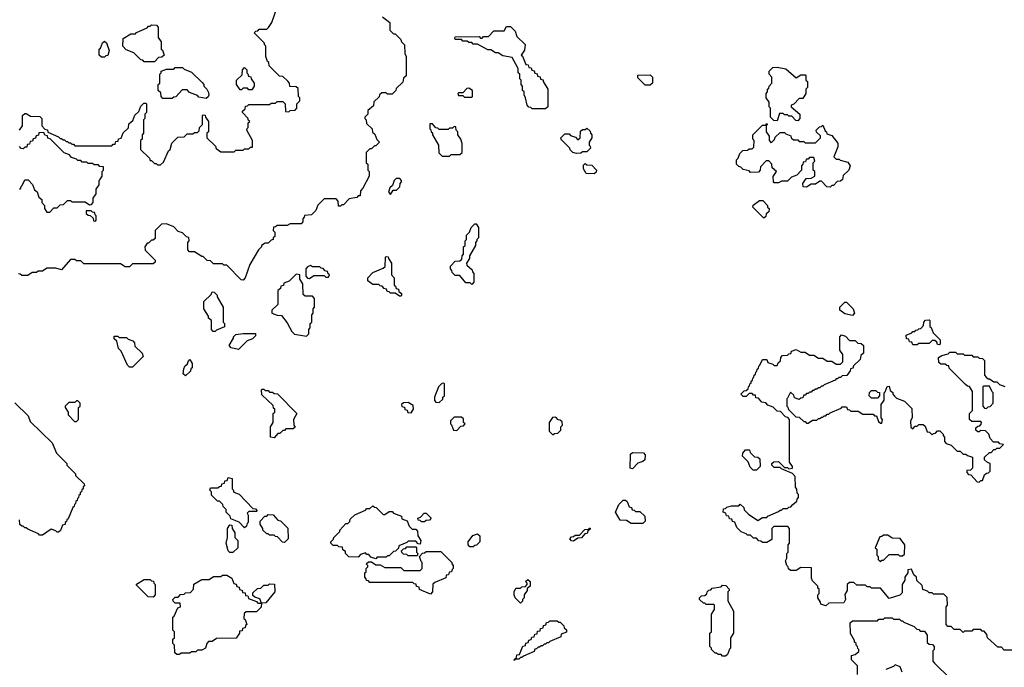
# Model space of a CAD drawing. Extents: x 2889633 to 3052318, y 540750 to 918690.
# Tile 378 of 656: x 2939061 to 2945735, y 793904 to 798295. Entities that reach past the tile are written whole.
import ezdxf

# ---------------------------------------------------------------- set-up
doc = ezdxf.new("R2010")
doc.units = 0

msp = doc.modelspace()

# ---------------------------------------------------------------- linework, layer by layer
at = {"layer": '0CON02XD'}
for points in [[(2939060, 797545), (2939080, 797575), (2939080, 797645), (2939095, 797660), (2939105, 797660), (2939135, 797640), (2939198.3, 797638.3), (2939210, 797625), (2939210, 797575), (2939231.7, 797551.7), (2939248.3, 797548.3), (2939251.7, 797531.7), (2939325, 797500), (2939335, 797490), (2939345, 797490), (2939355, 797480), (2939365, 797480), (2939375, 797470), (2939385, 797470), (2939395, 797460), (2939405, 797460), (2939415, 797450), (2939425, 797450), (2939435, 797440), (2939685, 797440), (2939695, 797450), (2939708.3, 797451.7), (2939711.7, 797468.3), (2939728.3, 797471.7), (2939731.7, 797488.3), (2939748.3, 797491.7), (2939761.7, 797528.3), (2939798.3, 797561.7), (2939801.7, 797588.3), (2939828.3, 797611.7), (2939841.7, 797648.3), (2939868.3, 797671.7), (2939881.7, 797708.3), (2939901.7, 797728.3), (2939915, 797730), (2939920, 797725), (2939920, 797665), (2939910, 797655), (2939910, 797625), (2939900, 797615), (2939900, 797525), (2939890, 797515), (2939890, 797485), (2939880, 797475), (2939880, 797415), (2939940, 797355), (2939945, 797340), (2939955, 797340), (2939975, 797320), (2939985, 797320), (2939995, 797310), (2940015, 797310), (2940035, 797330), (2940070, 797405), (2940080, 797415), (2940093, 797457), (2940131.7, 797498.3), (2940175, 797500), (2940195, 797520), (2940235, 797520), (2940245, 797530), (2940265, 797530), (2940278.3, 797541.7), (2940280, 797565), (2940300, 797585), (2940300, 797645), (2940305, 797650), (2940318.3, 797648.3), (2940320, 797635), (2940340, 797605), (2940340, 797535), (2940330, 797525), (2940330, 797495), (2940388.3, 797438.3), (2940391.7, 797421.7), (2940425, 797400), (2940515, 797400), (2940525, 797410), (2940575, 797410), (2940585, 797420), (2940615, 797420), (2940625, 797430), (2940638.3, 797431.7), (2940640, 797475), (2940600, 797545), (2940601.7, 797558.3), (2940610, 797565), (2940610, 797595), (2940620, 797605), (2940611.7, 797611.7), (2940608.3, 797628.3), (2940570, 797665), (2940570, 797675), (2940588.3, 797691.7), (2940591.7, 797708.3), (2940605, 797710), (2940615, 797720), (2940755, 797720), (2940765, 797730), (2940795, 797730), (2940805, 797740), (2940845, 797740), (2940860, 797725), (2940861.7, 797671.7), (2940885, 797670), (2940895, 797680), (2940928.3, 797681.7), (2940940, 797695), (2940940, 797725), (2940960, 797745), (2940960, 797765), (2940950, 797775), (2940948.3, 797828.3), (2940935, 797840), (2940891.7, 797841.7), (2940890, 797865), (2940878.3, 797878.3), (2940845, 797910), (2940821.7, 797911.7), (2940751.7, 797981.7), (2940750, 798005), (2940741.7, 798011.7), (2940730, 798045), (2940730, 798115), (2940721.7, 798121.7), (2940718.3, 798138.3), (2940650, 798205), (2940661.7, 798218.3), (2940675, 798220), (2940685, 798230), (2940735, 798230), (2940748.3, 798241.7), (2940770, 798275), (2940805, 798380)], [(2941520, 798315), (2941570, 798275), (2941570, 798225), (2941595, 798200), (2941605, 798200), (2941645, 798160), (2941650, 798145), (2941670, 798125), (2941672.5, 798065), (2941680, 798045), (2941680, 797915), (2941661.7, 797898.3), (2941658.3, 797871.7), (2941611.7, 797828.3), (2941610, 797815), (2941585, 797790), (2941555, 797790), (2941545, 797800), (2941515, 797800), (2941500, 797785), (2941498.3, 797771.7), (2941461.7, 797738.3), (2941458.3, 797711.7), (2941421.7, 797678.3), (2941420, 797655), (2941400, 797635), (2941400, 797625), (2941410, 797615), (2941411.7, 797591.7), (2941450, 797555), (2941451.7, 797531.7), (2941468.3, 797518.3), (2941481.7, 797481.7), (2941500, 797465), (2941475, 797440), (2941465, 797440), (2941445, 797420), (2941435, 797420), (2941410, 797395), (2941410, 797325), (2941420, 797315), (2941420, 797275), (2941430, 797265), (2941430, 797235), (2941387, 797153), (2941370, 797135), (2941368.3, 797101.7), (2941355, 797100), (2941345, 797090), (2941295, 797080), (2941255, 797040), (2941245, 797040), (2941235, 797030), (2941221.7, 797031.7), (2941220, 797065), (2941205, 797080), (2941125, 797080), (2941081.7, 797038.3), (2941068.3, 797001.7), (2941038.3, 796971.7), (2940991.7, 796968.3), (2940990, 796955), (2940980, 796945), (2940980, 796925), (2940968.3, 796911.7), (2940895, 796910), (2940875, 796900), (2940805, 796900), (2940795, 796890), (2940781.7, 796888.3), (2940780, 796865), (2940790, 796855), (2940790, 796825), (2940780, 796815), (2940780, 796805), (2940765, 796800), (2940745, 796780), (2940725, 796780), (2940700, 796765), (2940700, 796755), (2940680, 796735), (2940620, 796635), (2940590, 796545), (2940575, 796530)], [(2939975, 798010), (2939905, 798010), (2939895, 798020), (2939881.7, 798021.7), (2939835, 798070), (2939781.7, 798091.7), (2939760, 798115), (2939761.7, 798168.3), (2939815, 798200), (2939845, 798200), (2939851.7, 798208.3), (2939925, 798240), (2939935, 798250), (2939945, 798250), (2939955, 798260), (2939988.3, 798258.3), (2940000, 798245), (2940000, 798175), (2940020, 798145), (2940020, 798095), (2940028.3, 798088.3), (2940040, 798055), (2940025, 798040), (2940001.7, 798038.3), (2939975, 798010)], [(2942625, 797690), (2942535, 797690), (2942525, 797700), (2942511.7, 797701.7), (2942500, 797715), (2942490, 797765), (2942480, 797785), (2942480, 797805), (2942470, 797815), (2942470, 797845), (2942460, 797855), (2942460, 797885), (2942450, 797895), (2942450, 797925), (2942440, 797935), (2942440, 797965), (2942398.3, 798038.3), (2942335, 798050), (2942305, 798070), (2942285, 798070), (2942255, 798090), (2942235, 798090), (2942165, 798130), (2942135, 798130), (2942125, 798140), (2942105, 798140), (2942095, 798150), (2942065, 798150), (2942055, 798160), (2942015, 798160), (2942010, 798165), (2942011.7, 798178.3), (2942175, 798180), (2942185, 798170), (2942195, 798170), (2942205, 798180), (2942238.3, 798181.7), (2942275, 798220), (2942345, 798220), (2942361.7, 798248.3), (2942388.3, 798248.3), (2942418.3, 798218.3), (2942431.7, 798181.7), (2942487, 798127), (2942481.7, 798088.3), (2942460, 798055), (2942468.3, 798048.3), (2942491.7, 797991.7), (2942508.3, 797988.3), (2942511.7, 797971.7), (2942528.3, 797968.3), (2942531.7, 797951.7), (2942548.3, 797948.3), (2942551.7, 797931.7), (2942568.3, 797928.3), (2942571.7, 797911.7), (2942588.3, 797908.3), (2942591.7, 797891.7), (2942608.3, 797888.3), (2942610, 797875), (2942640, 797825), (2942640, 797705), (2942625, 797690)], [(2939635, 798040), (2939615, 798040), (2939600, 798055), (2939600, 798095), (2939608.3, 798101.7), (2939621.7, 798138.3), (2939635, 798150), (2939648.3, 798138.3), (2939667.5, 798085), (2939658.3, 798051.7), (2939645, 798050), (2939635, 798040)], [(2940325, 797760), (2940275, 797770), (2940265, 797780), (2940211.7, 797801.7), (2940195, 797820), (2940161.7, 797818.3), (2940118.3, 797771.7), (2940105, 797770), (2940095, 797760), (2940031.7, 797761.7), (2940020, 797775), (2940018.3, 797798.3), (2940000, 797815), (2940000, 797855), (2940010, 797865), (2940010, 797925), (2940020, 797935), (2940020, 797945), (2940055, 797960), (2940105, 797960), (2940115, 797970), (2940165, 797970), (2940175, 797960), (2940225, 797940), (2940298.3, 797868.3), (2940310, 797855), (2940310, 797845), (2940330, 797825), (2940341.7, 797801.7), (2940342.5, 797785), (2940338.3, 797771.7), (2940325, 797760)], [(2940635, 797820), (2940615, 797820), (2940605, 797830), (2940575, 797830), (2940565, 797820), (2940555, 797820), (2940530, 797855), (2940530, 797885), (2940568.3, 797921.7), (2940570, 797955), (2940585, 797970), (2940600, 797955), (2940600, 797935), (2940608.3, 797928.3), (2940611.7, 797911.7), (2940628.3, 797908.3), (2940630, 797895), (2940650, 797865), (2940650, 797845), (2940635, 797820)], [(2944335, 797610), (2944321.7, 797611.7), (2944295, 797640), (2944275, 797640), (2944265, 797650), (2944245, 797650), (2944235, 797660), (2944211.7, 797658.3), (2944195, 797610), (2944171.7, 797611.7), (2944150, 797635), (2944150, 797695), (2944140, 797705), (2944140, 797735), (2944120, 797765), (2944120, 797795), (2944130, 797805), (2944130, 797825), (2944138.3, 797831.7), (2944140, 797845), (2944160, 797865), (2944160, 797905), (2944140, 797925), (2944140, 797945), (2944165, 797970), (2944195, 797972.5), (2944255, 797962.5), (2944325, 797900), (2944355, 797920), (2944385, 797920), (2944390, 797915), (2944390, 797885), (2944400, 797875), (2944400, 797835), (2944390, 797825), (2944390, 797795), (2944368.3, 797761.7), (2944345, 797760), (2944308.3, 797721.7), (2944290, 797715), (2944290, 797705), (2944350, 797655), (2944350, 797625), (2944335, 797610)], [(2943335, 797850), (2943301.7, 797851.7), (2943251.7, 797901.7), (2943251.7, 797918.3), (2943335, 797920), (2943350, 797905), (2943350, 797865), (2943335, 797850)], [(2942125, 797770), (2942130, 797775), (2942130, 797815), (2942105, 797830), (2942091.7, 797828.3), (2942065, 797800), (2942035, 797800), (2942030, 797795), (2942035, 797780), (2942065, 797780), (2942075, 797770), (2942125, 797770)], [(2941975, 797370), (2941985, 797380), (2942045, 797380), (2942060, 797395), (2942060, 797455), (2942050, 797485), (2942030, 797515), (2942030, 797535), (2942020, 797545), (2942018.3, 797568.3), (2942005, 797570), (2941995, 797560), (2941975, 797560), (2941965, 797550), (2941905, 797550), (2941895, 797560), (2941881.7, 797561.7), (2941858.3, 797588.3), (2941841.7, 797588.3), (2941840, 797555), (2941848.3, 797548.3), (2941850, 797535), (2941858.3, 797528.3), (2941860, 797515), (2941900, 797445), (2941901.7, 797391.7), (2941925, 797370), (2941975, 797370)], [(2944555, 797160), (2944531.7, 797161.7), (2944495, 797200), (2944485, 797200), (2944455, 797180), (2944425, 797180), (2944395, 797160), (2944371.7, 797161.7), (2944370, 797185), (2944391.7, 797218.3), (2944425, 797220), (2944450, 797235), (2944450, 797265), (2944440, 797275), (2944440, 797325), (2944450, 797335), (2944445, 797360), (2944415, 797360), (2944405, 797350), (2944391.7, 797348.3), (2944388.3, 797331.7), (2944371.7, 797328.3), (2944370, 797315), (2944360, 797305), (2944360, 797275), (2944328.3, 797241.7), (2944291.7, 797228.3), (2944265, 797200), (2944225, 797200), (2944205, 797190), (2944175, 797190), (2944170, 797195), (2944168.3, 797231.7), (2944190, 797265), (2944161.7, 797291.7), (2944160, 797315), (2944138.3, 797338.3), (2944121.7, 797338.3), (2944081.7, 797298.3), (2944080, 797275), (2944068.3, 797261.7), (2944015, 797260), (2944005, 797270), (2943965, 797280), (2943950, 797295), (2943935, 797300), (2943920, 797315), (2943920, 797345), (2943930, 797355), (2943941.7, 797388.3), (2943961.7, 797408.3), (2943995, 797410), (2944005, 797420), (2944025, 797420), (2944038.3, 797431.7), (2944040, 797475), (2944030, 797485), (2944030, 797515), (2944095, 797580), (2944120, 797580), (2944121.7, 797588.3), (2944128.3, 797588.3), (2944128.3, 797581.7), (2944120, 797580), (2944120, 797535), (2944140, 797505), (2944140, 797475), (2944155, 797460), (2944178.3, 797481.7), (2944181.7, 797498.3), (2944215, 797530), (2944245, 797530), (2944255, 797520), (2944288.3, 797508.3), (2944290, 797495), (2944305, 797480), (2944335, 797480), (2944345, 797470), (2944375, 797470), (2944385, 797460), (2944455, 797460), (2944490, 797495), (2944488.3, 797508.3), (2944461.7, 797531.7), (2944460, 797545), (2944481.7, 797568.3), (2944495, 797570), (2944505, 797580), (2944521.7, 797541.7), (2944530, 797535), (2944531.7, 797521.7), (2944565, 797510), (2944607, 797457), (2944607, 797433), (2944580, 797365), (2944595, 797350), (2944615, 797350), (2944623, 797343), (2944675, 797330), (2944690, 797305), (2944680, 797275), (2944641.7, 797238.3), (2944638.3, 797211.7), (2944625, 797200), (2944601.7, 797198.3), (2944578.3, 797171.7), (2944565, 797170), (2944555, 797160)], [(2939060, 797145), (2939068.3, 797151.7), (2939070, 797165), (2939078.3, 797171.7), (2939095, 797210), (2939118.3, 797208.3), (2939148.3, 797178.3), (2939161.7, 797141.7), (2939178.3, 797128.3), (2939191.7, 797091.7), (2939210, 797075), (2939210, 797055), (2939230, 797035), (2939230, 797015), (2939245, 796990), (2939265, 796990), (2939291.7, 797018.3), (2939315, 797020), (2939335, 797040), (2939358.3, 797041.7), (2939385, 797070), (2939405, 797070), (2939415, 797060), (2939505, 797060), (2939535, 797040), (2939548.3, 797041.7), (2939560, 797055), (2939560, 797085), (2939580, 797115), (2939580, 797145), (2939600, 797175), (2939600, 797205), (2939605, 797210), (2939620, 797235), (2939620, 797265), (2939630, 797275), (2939628.3, 797298.3), (2939605, 797300), (2939595, 797310), (2939565, 797310), (2939555, 797320), (2939525, 797320), (2939515, 797330), (2939485, 797330), (2939475, 797340), (2939455, 797340), (2939445, 797350), (2939411.7, 797361.7), (2939398.3, 797378.3), (2939361.7, 797391.7), (2939268.3, 797488.3), (2939251.7, 797491.7), (2939248.3, 797508.3), (2939231.7, 797511.7), (2939225, 797530), (2939191.7, 797528.3), (2939188.3, 797511.7), (2939171.7, 797508.3), (2939168.3, 797491.7), (2939151.7, 797488.3), (2939148.3, 797471.7), (2939131.7, 797468.3), (2939128.3, 797451.7), (2939111.7, 797448.3), (2939108.3, 797431.7), (2939095, 797430), (2939085, 797420), (2939071.7, 797421.7), (2939060, 797435)], [(2942835, 797387.5), (2942810, 797395), (2942791.7, 797411.7), (2942790, 797425), (2942731.7, 797481.7), (2942730, 797495), (2942755, 797520), (2942785, 797520), (2942795, 797510), (2942828.3, 797498.3), (2942845, 797480), (2942860, 797495), (2942861.7, 797538.3), (2942875, 797550), (2942895, 797550), (2942905, 797560), (2942928.3, 797538.3), (2942930, 797525), (2942940, 797515), (2942940, 797495), (2942920, 797465), (2942920, 797445), (2942928.3, 797438.3), (2942930, 797425), (2942905, 797400), (2942875, 797400), (2942865, 797390), (2942835, 797387.5)], [(2942955, 797250), (2942901.7, 797251.7), (2942883, 797283), (2942881.7, 797308.3), (2942895, 797320), (2942905, 797310), (2942938.3, 797308.3), (2942970, 797275), (2942968.3, 797261.7), (2942955, 797250)], [(2941575, 797110), (2941591.7, 797138.3), (2941615, 797140), (2941638.3, 797161.7), (2941640, 797185), (2941650, 797195), (2941650, 797205), (2941638.3, 797218.3), (2941611.7, 797218.3), (2941600, 797205), (2941588.3, 797171.7), (2941570, 797155), (2941560, 797125), (2941575, 797110)], [(2944105, 796950), (2944030, 797025), (2944031.7, 797038.3), (2944075, 797070), (2944098.3, 797068.3), (2944130, 797035), (2944130, 797025), (2944140, 797015), (2944138.3, 796991.7), (2944121.7, 796978.3), (2944118.3, 796961.7), (2944105, 796950)], [(2939575, 796930), (2939580, 796935), (2939580, 796965), (2939571.7, 796971.7), (2939568.3, 796988.3), (2939555, 796990), (2939545, 797000), (2939511.7, 796998.3), (2939511.7, 796981.7), (2939525, 796970), (2939538.3, 796968.3), (2939558.3, 796948.3), (2939561.7, 796931.7), (2939575, 796930)], [(2940575, 796530), (2940561.7, 796531.7), (2940465, 796630), (2940445, 796630), (2940435, 796640), (2940375, 796640), (2940355, 796660), (2940331.7, 796661.7), (2940305, 796690), (2940295, 796690), (2940245, 796720), (2940211.7, 796721.7), (2940200, 796735), (2940200, 796785), (2940210, 796795), (2940208.3, 796818.3), (2940191.7, 796821.7), (2940165, 796850), (2940135, 796860), (2940105, 796890), (2940055, 796910), (2940021.7, 796908.3), (2939980, 796865), (2939978.3, 796811.7), (2939965, 796800), (2939955, 796800), (2939935, 796780), (2939925, 796780), (2939910, 796755), (2939911.7, 796731.7), (2939980, 796665), (2939978.3, 796651.7), (2939965, 796640), (2939825, 796640), (2939805, 796620), (2939775, 796620), (2939745, 796640), (2939495, 796640), (2939475, 796660), (2939445, 796660), (2939435, 796670), (2939405, 796670), (2939345, 796600), (2939305, 796610), (2939245, 796610), (2939215, 796590), (2939185, 796590), (2939175, 796580), (2939145, 796580), (2939115, 796560), (2939075, 796560), (2939065, 796570), (2939051.7, 796571.7)], [(2942125, 796500), (2942115, 796510), (2942085, 796510), (2942045, 796560), (2942011.7, 796561.7), (2941991.7, 796581.7), (2941990, 796595), (2941980, 796605), (2941980, 796625), (2942011.7, 796658.3), (2942045, 796660), (2942058.3, 796671.7), (2942060, 796695), (2942070, 796705), (2942070, 796755), (2942080, 796765), (2942080, 796795), (2942090, 796805), (2942090, 796835), (2942110, 796855), (2942120, 796885), (2942145, 796910), (2942155, 796910), (2942170, 796885), (2942170, 796815), (2942160, 796805), (2942160, 796795), (2942150, 796785), (2942150, 796765), (2942110, 796695), (2942110, 796675), (2942090, 796645), (2942091.7, 796631.7), (2942128.3, 796598.3), (2942130, 796585), (2942140, 796575), (2942140, 796515), (2942125, 796500)], [(2941645, 796420), (2941635, 796420), (2941605, 796440), (2941575, 796440), (2941565, 796450), (2941551.7, 796451.7), (2941548.3, 796468.3), (2941531.7, 796471.7), (2941518.3, 796488.3), (2941505, 796490), (2941495, 796500), (2941455, 796500), (2941420, 796525), (2941420, 796545), (2941455, 796580), (2941525, 796610), (2941538.3, 796621.7), (2941540, 796685), (2941545, 796690), (2941558.3, 796688.3), (2941560, 796675), (2941580, 796645), (2941580, 796565), (2941600, 796545), (2941600, 796495), (2941608.3, 796488.3), (2941611.7, 796471.7), (2941628.3, 796468.3), (2941631.7, 796451.7), (2941648.3, 796438.3), (2941650, 796425), (2941645, 796420)], [(2941005, 796150), (2941020, 796165), (2941020, 796195), (2941030, 796205), (2941030, 796235), (2941040, 796245), (2941040, 796295), (2941050, 796305), (2941050, 796335), (2941060, 796345), (2941060, 796405), (2941045, 796420), (2940995, 796420), (2940981.7, 796431.7), (2940980, 796505), (2940960, 796535), (2940960, 796565), (2940935, 796570), (2940888.3, 796521.7), (2940851.7, 796508.3), (2940848.3, 796491.7), (2940831.7, 796488.3), (2940828.3, 796471.7), (2940811.7, 796458.3), (2940810, 796365), (2940770, 796325), (2940770, 796305), (2940805, 796292.5), (2940835, 796290), (2940875, 796240), (2940905, 796180), (2940923, 796163), (2941005, 796150)], [(2941025, 796540), (2941055, 796560), (2941125, 796560), (2941135, 796550), (2941155, 796550), (2941160, 796565), (2941151.7, 796571.7), (2941148.3, 796588.3), (2941131.7, 796591.7), (2941118.3, 796608.3), (2941105, 796610), (2941095, 796620), (2941045, 796620), (2941032.5, 796627.5), (2941011.7, 796618.3), (2941000, 796605), (2941000, 796555), (2941011.7, 796541.7), (2941025, 796540)], [(2940385, 796180), (2940371.7, 796181.7), (2940360, 796195), (2940360, 796255), (2940341.7, 796271.7), (2940340, 796285), (2940310, 796335), (2940310, 796385), (2940358.3, 796431.7), (2940365, 796450), (2940378.3, 796448.3), (2940398.3, 796428.3), (2940400, 796415), (2940440, 796345), (2940440, 796245), (2940450, 796235), (2940448.3, 796211.7), (2940395, 796190), (2940385, 796180)], [(2944705, 796290), (2944655, 796300), (2944620, 796325), (2944620, 796345), (2944655, 796380), (2944665, 796380), (2944710, 796335), (2944720, 796305), (2944705, 796290)], [(2945295, 796090), (2945281.7, 796091.7), (2945278.3, 796108.3), (2945265, 796120), (2945245, 796120), (2945225, 796100), (2945155, 796100), (2945145, 796090), (2945115, 796090), (2945108.3, 796108.3), (2945091.7, 796111.7), (2945088.3, 796128.3), (2945071.7, 796131.7), (2945070, 796155), (2945108.3, 796171.7), (2945115, 796180), (2945128.3, 796181.7), (2945135, 796190), (2945148.3, 796191.7), (2945155, 796200), (2945168.3, 796201.7), (2945188.3, 796221.7), (2945190, 796245), (2945201.7, 796258.3), (2945225, 796260), (2945230, 796255), (2945230, 796215), (2945238.3, 796208.3), (2945251.7, 796171.7), (2945300, 796125), (2945300, 796095), (2945295, 796090)], [(2940545, 796060), (2940495, 796070), (2940480, 796085), (2940510, 796135), (2940510, 796145), (2940525, 796160), (2940575, 796167.5), (2940658.3, 796168.3), (2940658.3, 796151.7), (2940638.3, 796131.7), (2940601.7, 796118.3), (2940545, 796060)], [(2939825, 795940), (2939805, 795940), (2939791.7, 795951.7), (2939748.3, 796048.3), (2939730, 796065), (2939720, 796115), (2939701.7, 796131.7), (2939701.7, 796148.3), (2939725, 796150), (2939735, 796140), (2939785, 796140), (2939795, 796130), (2939828.3, 796118.3), (2939840, 796105), (2939841.7, 796081.7), (2939890, 796035), (2939898.3, 796011.7), (2939825, 795940)], [(2945805, 794020), (2945735, 794020), (2945715, 794040), (2945691.7, 794041.7), (2945620, 794105), (2945617, 794127), (2945598.3, 794148.3), (2945585, 794150), (2945575, 794160), (2945525, 794160), (2945515, 794150), (2945465, 794150), (2945455, 794140), (2945435, 794160), (2945395, 794160), (2945375, 794180), (2945351.7, 794181.7), (2945340, 794195), (2945340, 794315), (2945350, 794325), (2945348.3, 794378.3), (2945325, 794400), (2945255, 794400), (2945245, 794410), (2945225, 794410), (2945215, 794420), (2945181.7, 794431.7), (2945178.3, 794458.3), (2945141.7, 794491.7), (2945140, 794515), (2945121.7, 794531.7), (2945105, 794570), (2945080, 794565), (2945080, 794545), (2945060, 794515), (2945060, 794495), (2945042.5, 794465), (2945041.7, 794408.3), (2945027, 794393), (2944955, 794370), (2944895, 794440), (2944835, 794440), (2944825, 794450), (2944805, 794450), (2944795, 794460), (2944735, 794460), (2944715, 794480), (2944685, 794480), (2944670, 794465), (2944670, 794425), (2944653, 794397), (2944657.5, 794365), (2944648.3, 794341.7), (2944545, 794340), (2944525, 794320), (2944491.7, 794331.7), (2944490, 794345), (2944470, 794375), (2944470, 794395), (2944480, 794405), (2944480, 794435), (2944471.7, 794441.7), (2944470, 794455), (2944435, 794490), (2944428.3, 794508.3), (2944428.3, 794578.3), (2944355, 794580), (2944325, 794560), (2944285, 794560), (2944271.7, 794571.7), (2944270, 794585), (2944260, 794595), (2944252.5, 794625), (2944260, 794645), (2944260, 794675), (2944270, 794685), (2944270, 794735), (2944280, 794745), (2944280, 794845), (2944268.3, 794858.3), (2944171.7, 794858.3), (2944160, 794845), (2944158.3, 794771.7), (2944125, 794750), (2944095, 794750), (2944085, 794760), (2944071.7, 794761.7), (2944055, 794780), (2944035, 794780), (2944015, 794800), (2943995, 794800), (2943985, 794810), (2943951.7, 794821.7), (2943921.7, 794851.7), (2943908.3, 794888.3), (2943891.7, 794891.7), (2943888.3, 794908.3), (2943871.7, 794911.7), (2943868.3, 794928.3), (2943851.7, 794931.7), (2943848.3, 794948.3), (2943830, 794955), (2943831.7, 794978.3), (2943845, 794980), (2943855, 794990), (2943885, 795000), (2943935, 795000), (2943945, 795010), (2943968.3, 794988.3), (2943971.7, 794971.7), (2944001.7, 794941.7), (2944065, 794900), (2944095, 794920), (2944125, 794920), (2944131.7, 794928.3), (2944205, 794960), (2944215, 794970), (2944225, 794970), (2944235, 794980), (2944265, 794980), (2944275, 794990), (2944288.3, 794991.7), (2944301.7, 795008.3), (2944328.3, 795031.7), (2944330, 795045), (2944340, 795055), (2944340, 795075), (2944330, 795085), (2944328.3, 795111.7), (2944320, 795125), (2944318.3, 795198.3), (2944298.3, 795218.3), (2944225, 795250), (2944215, 795260), (2944175, 795260), (2944160, 795275), (2944160, 795285), (2944171.7, 795298.3), (2944205, 795300), (2944245, 795260), (2944265, 795260), (2944275, 795250), (2944300, 795255), (2944300, 795265), (2944280, 795295), (2944280, 795585), (2944268.3, 795598.3), (2944251.7, 795601.7), (2944218.3, 795638.3), (2944195, 795640), (2944168.3, 795668.3), (2944131.7, 795681.7), (2944118.3, 795698.3), (2944091.7, 795701.7), (2944068.3, 795728.3), (2944051.7, 795731.7), (2944048.3, 795748.3), (2944035, 795750), (2944025, 795760), (2944005, 795760), (2943985, 795740), (2943965, 795740), (2943950, 795755), (2943971.7, 795778.3), (2943985, 795780), (2943998.3, 795791.7), (2944000, 795805), (2944008.3, 795811.7), (2944010, 795825), (2944018.3, 795831.7), (2944020, 795845), (2944028.3, 795851.7), (2944030, 795865), (2944038.3, 795871.7), (2944040, 795885), (2944048.3, 795891.7), (2944050, 795905), (2944058.3, 795911.7), (2944060, 795925), (2944068.3, 795931.7), (2944070, 795945), (2944078.3, 795951.7), (2944095, 795990), (2944125, 795990), (2944131.7, 795971.7), (2944165, 795960), (2944175, 795950), (2944195, 795950), (2944201.7, 795968.3), (2944218.3, 795981.7), (2944220, 796005), (2944231.7, 796018.3), (2944265, 796020), (2944275, 796030), (2944288.3, 796031.7), (2944291.7, 796048.3), (2944325, 796060), (2944355, 796040), (2944385, 796040), (2944415, 796020), (2944445, 796020), (2944475, 796000), (2944505, 796000), (2944535, 795980), (2944565, 795980), (2944595, 795960), (2944625, 795960), (2944640, 795975), (2944640, 796025), (2944620, 796055), (2944620, 796145), (2944631.7, 796158.3), (2944658.3, 796148.3), (2944685, 796120), (2944725, 796120), (2944741.7, 796101.7), (2944765, 796100), (2944780, 796085), (2944780, 796035), (2944761.7, 796018.3), (2944758.3, 795991.7), (2944711.7, 795948.3), (2944708.3, 795931.7), (2944691.7, 795928.3), (2944690, 795915), (2944668.3, 795881.7), (2944635, 795880), (2944625, 795870), (2944615, 795870), (2944605, 795860), (2944595, 795860), (2944588.3, 795851.7), (2944515, 795820), (2944505, 795810), (2944495, 795810), (2944485, 795800), (2944475, 795800), (2944465, 795790), (2944455, 795790), (2944445, 795780), (2944435, 795780), (2944425, 795770), (2944415, 795770), (2944405, 795760), (2944395, 795760), (2944385, 795750), (2944375, 795750), (2944368.3, 795731.7), (2944355, 795730), (2944345, 795720), (2944311.7, 795731.7), (2944308.3, 795748.3), (2944285, 795770), (2944265, 795730), (2944260, 795725), (2944260, 795675), (2944268.3, 795668.3), (2944271.7, 795651.7), (2944321.7, 795601.7), (2944345, 795600), (2944375, 795570), (2944385, 795570), (2944395, 795560), (2944405, 795560), (2944435, 795580), (2944465, 795580), (2944475, 795590), (2944485, 795590), (2944495, 795600), (2944505, 795600), (2944515, 795610), (2944525, 795610), (2944535, 795620), (2944545, 795620), (2944555, 795630), (2944628.3, 795661.7), (2944635, 795670), (2944665, 795670), (2944671.7, 795651.7), (2944685, 795650), (2944695, 795640), (2944745, 795640), (2944775, 795620), (2944845, 795620), (2944855, 795610), (2944868.3, 795608.3), (2944881.7, 795571.7), (2944895, 795560), (2944905, 795560), (2944910, 795585), (2944900, 795595), (2944900, 795685), (2944920, 795715), (2944920, 795765), (2944928.3, 795771.7), (2944941.7, 795808.3), (2944955, 795810), (2944961.7, 795781.7), (2944978.3, 795768.3), (2944980, 795755), (2944991.7, 795741.7), (2945005, 795730), (2945058.3, 795708.3), (2945108.3, 795658.3), (2945110, 795595), (2945100, 795575), (2945101.7, 795531.7), (2945115, 795520), (2945131.7, 795538.3), (2945145, 795540), (2945155, 795550), (2945185, 795550), (2945198.3, 795538.3), (2945211.7, 795501.7), (2945228.3, 795498.3), (2945245, 795480), (2945255, 795490), (2945268.3, 795491.7), (2945281.7, 795508.3), (2945298.3, 795508.3), (2945320, 795485), (2945320, 795475), (2945330, 795465), (2945330, 795435), (2945341.7, 795421.7), (2945375, 795410), (2945415, 795370), (2945435, 795370), (2945455, 795350), (2945475, 795350), (2945485, 795340), (2945518.3, 795328.3), (2945520, 795255), (2945505, 795240), (2945481.7, 795238.3), (2945480, 795225), (2945491.7, 795211.7), (2945508.3, 795208.3), (2945551.7, 795161.7), (2945565, 795160), (2945575, 795170), (2945588.3, 795171.7), (2945601.7, 795208.3), (2945615, 795220), (2945628.3, 795221.7), (2945640, 795235), (2945640, 795285), (2945621.7, 795291.7), (2945601.7, 795311.7), (2945601.7, 795328.3), (2945635, 795360), (2945645, 795360), (2945665, 795380), (2945675, 795380), (2945685, 795390), (2945705, 795390), (2945730, 795415), (2945705, 795420), (2945695, 795430), (2945661.7, 795431.7), (2945640, 795455), (2945630, 795485), (2945608.3, 795508.3), (2945575, 795510), (2945565, 795500), (2945555, 795500), (2945541.7, 795511.7), (2945541.7, 795528.3), (2945555, 795540), (2945568.3, 795541.7), (2945578.3, 795551.7), (2945580, 795565), (2945575, 795570), (2945515, 795570), (2945500, 795585), (2945500, 795625), (2945520, 795645), (2945520, 795775), (2945498.3, 795808.3), (2945485, 795810), (2945471.7, 795821.7), (2945361.7, 795931.7), (2945358.3, 795948.3), (2945345, 795950), (2945335, 795960), (2945305, 795960), (2945291.7, 795971.7), (2945290, 796005), (2945311.7, 796018.3), (2945355, 796030), (2945365, 796040), (2945405, 796040), (2945415, 796030), (2945455, 796030), (2945465, 796020), (2945515, 796020), (2945525, 796010), (2945555, 796010), (2945565, 796000), (2945588.3, 795998.3), (2945600, 795985), (2945600, 795885), (2945611.7, 795871.7), (2945625, 795860), (2945635, 795860), (2945665, 795840), (2945685, 795840), (2945701.7, 795821.7), (2945738.3, 795808.3)], [(2940185, 795880), (2940170, 795895), (2940173, 795927), (2940180, 795945), (2940198.3, 795961.7), (2940201.7, 795978.3), (2940215, 795990), (2940230, 795965), (2940230, 795935), (2940221.7, 795928.3), (2940218.3, 795911.7), (2940185, 795880)], [(2941905, 795700), (2941928.3, 795721.7), (2941930, 795735), (2941940, 795745), (2941940, 795825), (2941935, 795830), (2941921.7, 795828.3), (2941900, 795805), (2941872.5, 795735), (2941872.5, 795712.5), (2941881.7, 795701.7), (2941905, 795700)], [(2940785, 795460), (2940760, 795465), (2940760, 795535), (2940780, 795565), (2940780, 795625), (2940790, 795635), (2940790, 795655), (2940781.7, 795661.7), (2940778.3, 795678.3), (2940701.7, 795751.7), (2940700, 795785), (2940705, 795790), (2940715, 795790), (2940725, 795780), (2940745, 795780), (2940755, 795770), (2940775, 795770), (2940785, 795760), (2940808.3, 795758.3), (2940940, 795625), (2940917.5, 795585), (2940920, 795545), (2940928.3, 795531.7), (2940915, 795520), (2940865, 795520), (2940855, 795510), (2940845, 795510), (2940825, 795490), (2940811.7, 795488.3), (2940785, 795460)], [(2944875, 795730), (2944835, 795730), (2944820, 795745), (2944821.7, 795768.3), (2944835, 795780), (2944865, 795780), (2944875, 795770), (2944888.3, 795768.3), (2944890, 795745), (2944875, 795730)], [(2945615, 795660), (2945625, 795670), (2945638.3, 795671.7), (2945660, 795695), (2945660, 795765), (2945651.7, 795771.7), (2945635, 795810), (2945595, 795810), (2945590, 795805), (2945590, 795675), (2945601.7, 795661.7), (2945615, 795660)], [(2939028.3, 795698.3), (2939118.3, 795608.3), (2939131.7, 795571.7), (2939280, 795425), (2939310, 795355), (2939380, 795285), (2939380, 795275), (2939440, 795215), (2939440, 795205), (2939498.3, 795148.3), (2939500, 795135), (2939491.7, 795128.3), (2939490, 795115), (2939481.7, 795108.3), (2939480, 795095), (2939471.7, 795088.3), (2939470, 795075), (2939461.7, 795068.3), (2939460, 795055), (2939451.7, 795048.3), (2939450, 795035), (2939441.7, 795028.3), (2939440, 795015), (2939431.7, 795008.3), (2939430, 794995), (2939421.7, 794988.3), (2939388.3, 794911.7), (2939380, 794905), (2939378.3, 794891.7), (2939370, 794885), (2939368.3, 794871.7), (2939351.7, 794868.3), (2939338.3, 794831.7), (2939325, 794820), (2939315, 794820), (2939305, 794830), (2939275, 794840), (2939215, 794800)], [(2939445, 795570), (2939460, 795585), (2939460, 795665), (2939470, 795675), (2939470, 795695), (2939455, 795710), (2939445, 795710), (2939435, 795700), (2939395, 795700), (2939370, 795675), (2939370, 795665), (2939390, 795635), (2939390, 795615), (2939431.7, 795571.7), (2939445, 795570)], [(2941715, 795630), (2941730, 795655), (2941728.3, 795678.3), (2941695, 795700), (2941661.7, 795698.3), (2941650, 795685), (2941651.7, 795671.7), (2941668.3, 795668.3), (2941671.7, 795651.7), (2941688.3, 795648.3), (2941691.7, 795631.7), (2941715, 795630)], [(2942025, 795510), (2942051.7, 795538.3), (2942068.3, 795541.7), (2942080, 795555), (2942070, 795565), (2942068.3, 795588.3), (2942055, 795600), (2942005, 795600), (2941980, 795575), (2941980, 795555), (2941988.3, 795548.3), (2942001.7, 795511.7), (2942025, 795510)], [(2942675, 795480), (2942685, 795490), (2942708.3, 795491.7), (2942728.3, 795511.7), (2942730, 795535), (2942740, 795545), (2942738.3, 795568.3), (2942725, 795580), (2942711.7, 795581.7), (2942695, 795600), (2942671.7, 795598.3), (2942650, 795565), (2942650, 795505), (2942675, 795480)], [(2944055, 795240), (2944031.7, 795241.7), (2944011.7, 795261.7), (2943998.3, 795298.3), (2943960, 795335), (2943963, 795357), (2943981.7, 795378.3), (2944008.3, 795378.3), (2944011.7, 795361.7), (2944041.7, 795331.7), (2944065, 795330), (2944078.3, 795318.3), (2944080, 795265), (2944055, 795240)], [(2943215, 795250), (2943200, 795255), (2943201.7, 795348.3), (2943215, 795360), (2943288.3, 795358.3), (2943300, 795345), (2943298.3, 795311.7), (2943285, 795300), (2943251.7, 795288.3), (2943215, 795250)], [(2940585, 794850), (2940548.3, 794888.3), (2940491.7, 794911.7), (2940488.3, 794928.3), (2940460, 794955), (2940460, 794975), (2940440, 794995), (2940438.3, 795008.3), (2940415, 795030), (2940401.7, 795031.7), (2940361.7, 795071.7), (2940360, 795095), (2940350, 795105), (2940355, 795120), (2940405, 795120), (2940415, 795130), (2940428.3, 795131.7), (2940431.7, 795148.3), (2940448.3, 795151.7), (2940451.7, 795168.3), (2940468.3, 795171.7), (2940475, 795190), (2940500, 795185), (2940500, 795115), (2940508.3, 795108.3), (2940511.7, 795091.7), (2940548.3, 795078.3), (2940641.7, 794981.7), (2940658.3, 794978.3), (2940670, 794965), (2940665, 794960), (2940615, 794960), (2940601.7, 794948.3), (2940610, 794935), (2940610, 794885), (2940601.7, 794878.3), (2940598.3, 794861.7), (2940585, 794850)], [(2943285, 794880), (2943205, 794880), (2943175, 794900), (2943131.7, 794901.7), (2943100, 794955), (2943121.7, 795008.3), (2943151.7, 795038.3), (2943168.3, 795038.3), (2943178.3, 795028.3), (2943191.7, 794991.7), (2943208.3, 794988.3), (2943211.7, 794971.7), (2943225, 794970), (2943235, 794960), (2943265, 794960), (2943298.3, 794928.3), (2943300, 794895), (2943285, 794880)], [(2941475, 794640), (2941441.7, 794651.7), (2941428.3, 794668.3), (2941415, 794670), (2941405, 794680), (2941371.7, 794668.3), (2941355, 794650), (2941293, 794653), (2941270, 794675), (2941268.3, 794688.3), (2941251.7, 794701.7), (2941248.3, 794718.3), (2941225, 794720), (2941215, 794730), (2941185, 794730), (2941170, 794745), (2941170, 794755), (2941187, 794773), (2941190, 794785), (2941230, 794825), (2941230, 794835), (2941271.7, 794878.3), (2941285, 794880), (2941298.3, 794891.7), (2941301.7, 794908.3), (2941331.7, 794938.3), (2941405, 794970), (2941415, 794980), (2941435, 794980), (2941455, 795000), (2941465, 794990), (2941478.3, 794988.3), (2941525, 794940), (2941535, 794940), (2941565, 794960), (2941585, 794960), (2941595, 794950), (2941648.3, 794928.3), (2941651.7, 794911.7), (2941688.3, 794898.3), (2941701.7, 794861.7), (2941721.7, 794841.7), (2941745, 794840), (2941758.3, 794828.3), (2941760, 794795), (2941780, 794765), (2941775, 794740), (2941761.7, 794741.7), (2941745, 794760), (2941695, 794760), (2941685, 794750), (2941631.7, 794728.3), (2941628.3, 794711.7), (2941608.3, 794691.7), (2941595, 794690), (2941565, 794660), (2941555, 794660), (2941545, 794650), (2941485, 794650), (2941475, 794640)], [(2939215, 794800), (2939195, 794800), (2939188.3, 794808.3), (2939115, 794840), (2939105, 794850), (2939095, 794850), (2939085, 794860), (2939075, 794860), (2939061.7, 794871.7), (2939060, 794905)], [(2940855, 794750), (2940841.7, 794751.7), (2940808.3, 794788.3), (2940795, 794790), (2940785, 794800), (2940755, 794800), (2940745, 794810), (2940735, 794810), (2940710, 794835), (2940710, 794845), (2940690, 794875), (2940690, 794895), (2940721.7, 794928.3), (2940735, 794930), (2940745, 794940), (2940778.3, 794938.3), (2940811.7, 794901.7), (2940828.3, 794898.3), (2940878.3, 794848.3), (2940880, 794775), (2940855, 794750)], [(2941805, 794890), (2941785, 794890), (2941775, 794900), (2941761.7, 794901.7), (2941760, 794915), (2941778.3, 794921.7), (2941801.7, 794948.3), (2941815, 794950), (2941850, 794915), (2941838.3, 794901.7), (2941815, 794900), (2941805, 794890)], [(2940505, 794682.5), (2940485, 794682.5), (2940473.9, 794693.9), (2940460, 794745), (2940470, 794785), (2940470, 794845), (2940485, 794870), (2940498.3, 794868.3), (2940500, 794845), (2940520, 794815), (2940520, 794785), (2940540, 794765), (2940540, 794715), (2940505, 794682.5)], [(2942815, 794760), (2942801.7, 794761.7), (2942790, 794775), (2942801.7, 794788.3), (2942815, 794790), (2942825, 794800), (2942855, 794800), (2942891.7, 794838.3), (2942920, 794840), (2942921.7, 794848.3), (2942928.3, 794848.3), (2942928.3, 794841.7), (2942911.7, 794828.3), (2942908.3, 794811.7), (2942891.7, 794808.3), (2942868.3, 794781.7), (2942845, 794780), (2942815, 794760)], [(2942135, 794720), (2942111.7, 794721.7), (2942100, 794735), (2942100, 794755), (2942131.7, 794798.3), (2942165, 794810), (2942180, 794795), (2942180, 794755), (2942158.3, 794731.7), (2942145, 794730), (2942135, 794720)], [(2944895, 794620), (2944905, 794630), (2944915, 794630), (2944955, 794670), (2945015, 794670), (2945025, 794660), (2945045, 794660), (2945058.3, 794671.7), (2945060, 794735), (2945028.3, 794778.3), (2944975, 794780), (2944945, 794800), (2944915, 794800), (2944905, 794790), (2944891.7, 794788.3), (2944860, 794715), (2944870, 794705), (2944870, 794665), (2944880, 794655), (2944880, 794635), (2944895, 794620)], [(2941755, 794660), (2941695, 794660), (2941685, 794670), (2941661.7, 794671.7), (2941651.7, 794681.7), (2941650, 794695), (2941661.7, 794708.3), (2941675, 794710), (2941685, 794720), (2941745, 794720), (2941750, 794715), (2941750, 794685), (2941760, 794675), (2941755, 794660)], [(2941845, 794400), (2941771.7, 794431.7), (2941768.3, 794448.3), (2941751.7, 794451.7), (2941748.3, 794468.3), (2941735, 794470), (2941725, 794480), (2941435, 794480), (2941425, 794490), (2941411.7, 794491.7), (2941410, 794505), (2941400, 794515), (2941400, 794545), (2941408.3, 794551.7), (2941410, 794575), (2941420, 794585), (2941420, 794595), (2941410, 794605), (2941425, 794620), (2941445, 794620), (2941475, 794600), (2941505, 794600), (2941535, 794580), (2941645, 794580), (2941665, 794560), (2941775, 794560), (2941790, 794575), (2941790, 794615), (2941781.7, 794621.7), (2941770, 794655), (2941791.7, 794678.3), (2941805, 794680), (2941815, 794690), (2941915, 794690), (2941990, 794615), (2941990, 794605), (2942000, 794595), (2942000, 794575), (2941991.7, 794568.3), (2941988.3, 794551.7), (2941971.7, 794548.3), (2941968.3, 794531.7), (2941951.7, 794528.3), (2941948.3, 794511.7), (2941875, 794480), (2941861.7, 794468.3), (2941860, 794415), (2941845, 794400)], [(2939965, 794380), (2939931.7, 794381.7), (2939851.7, 794461.7), (2939851.7, 794468.3), (2939905, 794500), (2939945, 794500), (2939955, 794490), (2939968.3, 794488.3), (2939970, 794475), (2939980, 794465), (2939980, 794395), (2939965, 794380)], [(2940145, 793990), (2940125, 793990), (2940111.7, 794001.7), (2940110, 794055), (2940100, 794065), (2940100, 794095), (2940110, 794105), (2940110, 794145), (2940100, 794155), (2940100, 794245), (2940108.3, 794251.7), (2940131.7, 794308.3), (2940150, 794315), (2940148.3, 794338.3), (2940115, 794340), (2940101.7, 794351.7), (2940100, 794365), (2940115, 794380), (2940135, 794380), (2940151.7, 794398.3), (2940175, 794400), (2940185, 794410), (2940218.3, 794411.7), (2940240, 794435), (2940241.7, 794468.3), (2940295, 794500), (2940345, 794500), (2940375, 794520), (2940425, 794520), (2940435, 794530), (2940465, 794530), (2940498.3, 794508.3), (2940511.7, 794471.7), (2940528.3, 794468.3), (2940531.7, 794451.7), (2940548.3, 794448.3), (2940551.7, 794431.7), (2940568.3, 794428.3), (2940571.7, 794411.7), (2940588.3, 794408.3), (2940591.7, 794391.7), (2940608.3, 794388.3), (2940611.7, 794371.7), (2940665, 794350), (2940675, 794340), (2940700, 794340), (2940688.3, 794368.3), (2940655, 794380), (2940641.7, 794391.7), (2940641.7, 794408.3), (2940671.7, 794438.3), (2940695, 794440), (2940715, 794460), (2940745, 794460), (2940755, 794470), (2940788.3, 794468.3), (2940790, 794415), (2940728.3, 794341.7), (2940700, 794340), (2940698.3, 794311.7), (2940665, 794280), (2940595, 794280), (2940581.7, 794268.3), (2940580, 794235), (2940588.3, 794228.3), (2940600, 794195), (2940591.7, 794188.3), (2940588.3, 794171.7), (2940571.7, 794168.3), (2940568.3, 794151.7), (2940551.7, 794148.3), (2940550, 794135), (2940528.3, 794101.7), (2940395, 794100), (2940365, 794080), (2940341.7, 794078.3), (2940330, 794065), (2940320, 794035), (2940295, 794020), (2940265, 794020), (2940255, 794010), (2940225, 794010), (2940215, 794000), (2940155, 794000), (2940145, 793990)], [(2942455, 794340), (2942420, 794375), (2942412.5, 794395), (2942413, 794417), (2942425, 794440), (2942455, 794440), (2942465, 794450), (2942488.3, 794451.7), (2942500, 794465), (2942500, 794475), (2942490, 794485), (2942505, 794500), (2942520, 794485), (2942520, 794455), (2942501.7, 794438.3), (2942500, 794425), (2942480, 794395), (2942480, 794375), (2942470, 794365), (2942468.3, 794351.7), (2942455, 794340)], [(2943845, 793980), (2943825, 793980), (2943815, 793990), (2943795, 793990), (2943785, 794000), (2943775, 794000), (2943750, 794025), (2943750, 794035), (2943740, 794045), (2943740, 794135), (2943750, 794145), (2943750, 794265), (2943770, 794295), (2943770, 794325), (2943765, 794330), (2943715, 794330), (2943705, 794340), (2943695, 794340), (2943670, 794365), (2943670, 794375), (2943681.7, 794388.3), (2943705, 794390), (2943718.3, 794401.7), (2943720, 794415), (2943731.7, 794428.3), (2943745, 794430), (2943755, 794440), (2943815, 794450), (2943825, 794460), (2943848.3, 794458.3), (2943870, 794435), (2943870, 794425), (2943860, 794415), (2943860, 794355), (2943900, 794285), (2943900, 794135), (2943880, 794105), (2943880, 794035), (2943871.7, 794028.3), (2943858.3, 793991.7), (2943845, 793980)], [(2944740, 793855), (2944740, 793915), (2944700, 793955), (2944700, 793985), (2944725, 793990), (2944748.3, 794011.7), (2944750, 794025), (2944741.7, 794031.7), (2944740, 794045), (2944730, 794055), (2944730, 794065), (2944720, 794075), (2944720, 794085), (2944693, 794133), (2944690, 794205), (2944705, 794220), (2944875, 794220), (2944885, 794230), (2944915, 794230), (2944925, 794240), (2944975, 794240), (2944985, 794230), (2945025, 794230), (2945035, 794220), (2945045, 794220), (2945055, 794210), (2945125, 794180), (2945141.7, 794161.7), (2945155, 794160), (2945165, 794150), (2945195, 794150), (2945211.7, 794121.7), (2945211.7, 794071.7), (2945225, 794060), (2945248.3, 794058.3), (2945260, 794045), (2945260, 794025), (2945250, 794015), (2945250, 793945), (2945261.7, 793931.7), (2945365, 793830)], [(2942415, 793950), (2942410, 793955), (2942428.3, 793971.7), (2942431.7, 793988.3), (2942448.3, 793991.7), (2942471.7, 794048.3), (2942488.3, 794051.7), (2942491.7, 794068.3), (2942508.3, 794071.7), (2942511.7, 794088.3), (2942528.3, 794091.7), (2942531.7, 794108.3), (2942548.3, 794111.7), (2942551.7, 794128.3), (2942568.3, 794131.7), (2942571.7, 794148.3), (2942588.3, 794151.7), (2942591.7, 794168.3), (2942608.3, 794171.7), (2942611.7, 794188.3), (2942628.3, 794191.7), (2942631.7, 794208.3), (2942645, 794210), (2942655, 794220), (2942705, 794220), (2942715, 794210), (2942725, 794210), (2942750, 794185), (2942751.7, 794171.7), (2942768.3, 794158.3), (2942768.3, 794141.7), (2942731.7, 794128.3), (2942728.3, 794111.7), (2942655, 794080), (2942645, 794070), (2942635, 794070), (2942625, 794060), (2942615, 794060), (2942605, 794050), (2942595, 794050), (2942585, 794040), (2942575, 794040), (2942565, 794030), (2942551.7, 794028.3), (2942548.3, 794011.7), (2942475, 793980), (2942465, 793970), (2942455, 793970), (2942445, 793960), (2942420, 793960), (2942415, 793950)], [(2945041.7, 793871.7), (2945028.3, 793908.3), (2944995, 793920), (2944985, 793910), (2944931.7, 793888.3)]]:
    msp.add_lwpolyline(points, dxfattribs=at)

doc.saveas('drawing.dxf')
